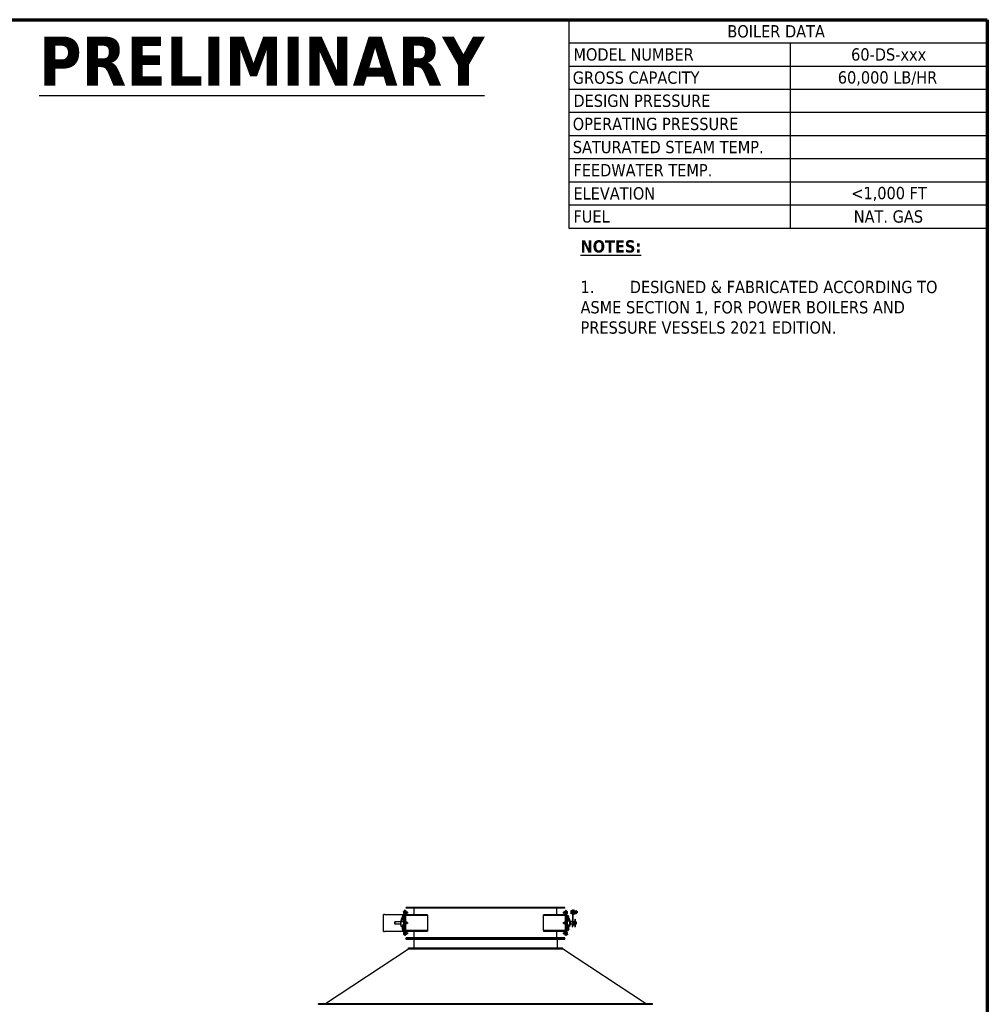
# Model space of a CAD drawing. Header units: inches. Extents: x 24 to 1128, y -58 to 748.
# Tile 679 of 679: x 814 to 1128, y 428 to 748. Entities that reach past the tile are written whole.
import ezdxf

# ---------------------------------------------------------------- set-up
doc = ezdxf.new("R2010")
doc.units = ezdxf.units.IN
doc.header["$LTSCALE"] = 32
doc.header["$MEASUREMENT"] = 0
for name, color, linetype, lineweight in [('Border (ANSI)', 7, 'Continuous', 70), ('Symbol (ANSI)', 7, 'Continuous', 25), ('Visible (ANSI)', 7, 'Continuous', 30)]:
    doc.layers.add(name, color=color, linetype=linetype, lineweight=lineweight)
doc.styles.add('Note Text (ANSI)', font='tahoma.ttf')

# ---------------------------------------------------------------- blocks, each defined once
blk = doc.blocks.new('Borders SUPERIOR BORDER')
at = {"layer": 'Border (ANSI)'}
for p, q in [((0.75, 23.375), (35.25, 23.375)), ((35.25, 23.375), (35.25, 0.625))]:
    blk.add_line(p, q, dxfattribs=at)
blk = doc.blocks.new('Table2')
at = {"layer": 'Symbol (ANSI)'}
for p, q in [((31, 23.375), (35.25, 23.375)), ((31, 23.375), (31, 23.1398)), ((35.25, 23.375), (35.25, 23.1398)), ((31, 23.1398), (35.25, 23.1398)), ((31, 23.1398), (31, 21.2589)), ((33.25, 23.1398), (33.25, 21.2589)), ((35.25, 23.1398), (35.25, 21.2589)), ((31, 22.9047), (35.25, 22.9047)), ((31, 22.6696), (35.25, 22.6696)), ((31, 22.4345), (35.25, 22.4345)), ((31, 22.1994), (35.25, 22.1994)), ((31, 21.9642), (35.25, 21.9642)), ((31, 21.7291), (35.25, 21.7291)), ((31, 21.494), (35.25, 21.494)), ((31, 21.2589), (35.25, 21.2589))]:
    blk.add_line(p, q, dxfattribs=at)
at = {"layer": 'Symbol (ANSI)', "char_height": 0.125, "attachment_point": 7, "style": 'Note Text (ANSI)'}
for s, insert in [('BOILER DATA', (32.6104, 23.1923)), ('MODEL NUMBER', (31.0475, 22.9571)), ('60-DS-xxx', (33.867, 22.9572)), ('GROSS CAPACITY', (31.0405, 22.722)), ('60,000 LB/HR', (33.732, 22.7063)), ('DESIGN PRESSURE', (31.0475, 22.4871)), ('OPERATING PRESSURE', (31.0405, 22.2518)), ('SATURATED STEAM TEMP.', (31.0414, 22.0169)), ('FEEDWATER TEMP.', (31.0475, 21.7842)), ('ELEVATION', (31.0475, 21.5464)), ('<1,000 FT', (33.8686, 21.5323)), ('FUEL', (31.0475, 21.3126)), ('NAT. GAS', (33.8937, 21.3116))]:
    blk.add_mtext(s, dxfattribs=dict(at, insert=insert))

msp = doc.modelspace()

# ---------------------------------------------------------------- linework, layer by layer
at = {"layer": 'Visible (ANSI)'}
for p, q in [((938.29784, 458.13967), (938.32294, 458.18314)), ((938.29784, 458.13967), (938.29784, 458.10202)), ((938.29784, 458.10202), (938.29784, 457.85867)), ((938.29784, 457.85867), (938.29784, 457.61532)), ((938.29784, 457.61532), (938.29784, 457.57767)), ((938.29784, 457.57767), (938.32294, 457.5342)), ((938.56584, 458.18314), (938.32294, 458.18314)), ((938.56584, 458.0209), (938.32294, 458.0209)), ((938.56584, 457.69643), (938.32294, 457.69643)), ((938.56584, 457.5342), (938.32294, 457.5342)), ((938.75334, 458.48367), (938.56584, 458.48367)), ((938.56584, 458.48367), (938.56584, 457.98367)), ((938.56584, 450.98367), (938.56584, 457.98367)), ((938.75334, 458.48367), (938.75334, 457.98367)), ((938.75334, 457.98367), (938.75334, 458.48367)), ((938.94084, 458.48367), (938.75334, 458.48367)), ((938.75334, 450.98367), (938.75334, 457.98367)), ((938.75334, 457.98367), (938.75334, 450.98367)), ((938.94084, 458.48367), (938.94084, 457.98367)), ((938.94084, 458.14017), (938.96598, 458.18372)), ((938.94084, 457.98367), (938.94084, 450.98367)), ((938.94084, 457.57717), (938.96598, 457.53362)), ((939.2447, 458.18372), (938.96598, 458.18372)), ((939.2447, 458.02119), (938.96598, 458.02119)), ((939.2447, 457.69615), (938.96598, 457.69615)), ((990.69084, 459.48367), (939.19084, 459.48367)), ((939.19084, 459.29617), (939.19084, 459.48367)), ((990.69084, 459.29617), (939.19084, 459.29617)), ((939.26984, 458.14017), (939.2447, 458.18372)), ((939.26984, 457.57717), (939.2447, 457.53362)), ((939.26984, 458.10246), (939.26984, 458.14017)), ((939.26984, 457.85867), (939.26984, 458.10246)), ((939.26984, 458.04617), (939.52867, 458.04617)), ((939.26984, 457.61488), (939.26984, 457.85867)), ((939.26984, 457.67117), (939.52867, 457.67117)), ((939.26984, 457.57717), (939.26984, 457.61488)), ((939.52867, 457.67117), (939.52867, 458.04617)), ((939.56584, 458.00783), (939.52867, 458.04617)), ((939.56584, 457.70951), (939.52867, 457.67117)), ((939.56584, 458.00783), (939.56584, 457.70951)), ((941.75334, 457.17117), (941.75334, 459.29617)), ((988.12834, 457.17117), (988.12834, 459.29617)), ((990.31583, 458.00783), (990.353, 458.04617)), ((990.31583, 457.70951), (990.31583, 458.00783)), ((990.31583, 457.70951), (990.353, 457.67117)), ((990.353, 458.04617), (990.353, 457.67117)), ((990.61184, 458.04617), (990.353, 458.04617)), ((990.61184, 457.67117), (990.353, 457.67117)), ((990.61184, 458.14017), (990.63698, 458.18372)), ((990.61184, 458.14017), (990.61184, 458.10246)), ((990.61184, 458.10246), (990.61184, 457.85867)), ((990.61184, 457.85867), (990.61184, 457.61488)), ((990.61184, 457.61488), (990.61184, 457.57717)), ((990.61184, 457.57717), (990.63698, 457.53362)), ((990.63698, 458.18372), (990.9157, 458.18372)), ((990.63698, 458.02119), (990.9157, 458.02119)), ((990.63698, 457.69615), (990.9157, 457.69615)), ((990.69084, 459.29617), (990.69084, 459.48367)), ((990.94084, 458.14017), (990.9157, 458.18372)), ((990.94084, 457.57717), (990.9157, 457.53362)), ((990.94084, 457.98367), (990.94084, 458.48367)), ((991.12834, 458.48367), (990.94084, 458.48367)), ((990.94084, 450.98367), (990.94084, 457.98367)), ((991.12834, 457.98367), (991.12834, 458.48367)), ((991.12834, 458.48367), (991.31584, 458.48367)), ((991.12834, 458.48367), (991.12834, 457.98367)), ((991.12834, 457.98367), (991.12834, 450.98367)), ((991.12834, 450.98367), (991.12834, 457.98367)), ((991.31584, 457.98367), (991.31584, 458.48367)), ((991.31584, 458.18314), (991.55874, 458.18314)), ((991.31584, 458.0209), (991.55874, 458.0209)), ((991.31584, 457.98367), (991.31584, 450.98367)), ((991.31584, 457.69643), (991.55874, 457.69643)), ((991.31584, 457.5342), (991.55874, 457.5342)), ((991.58384, 458.13967), (991.55874, 458.18314)), ((991.58384, 457.57767), (991.55874, 457.5342)), ((991.58384, 458.10202), (991.58384, 458.13967)), ((991.58384, 457.85867), (991.58384, 458.10202)), ((991.58384, 457.61532), (991.58384, 457.85867)), ((991.58384, 457.57767), (991.58384, 457.61532)), ((992.64984, 458.3942), (992.66364, 458.4181)), ((992.64984, 458.3942), (992.64984, 458.37173)), ((992.64984, 458.37173), (992.64984, 458.08474)), ((992.64984, 458.08474), (992.64984, 457.73221)), ((992.64984, 457.73221), (992.64984, 457.6442)), ((992.64984, 457.6442), (992.66364, 457.6203)), ((993.01384, 458.44555), (992.68333, 458.44555)), ((993.01384, 458.29792), (992.68333, 458.29792)), ((993.01384, 457.87157), (992.68333, 457.87157)), ((993.01384, 457.59286), (992.68333, 457.59286)), ((993.01384, 458.5507), (993.01384, 457.4877)), ((993.01384, 458.5507), (993.19084, 458.5507)), ((993.19084, 458.59991), (993.19084, 458.7692)), ((993.19084, 458.7692), (993.37834, 458.7692)), ((993.19084, 458.59991), (993.19084, 455.45151)), ((993.37834, 458.59991), (993.37834, 458.7692)), ((993.37834, 458.59991), (993.37834, 455.45151)), ((993.37834, 458.5507), (993.55534, 458.5507)), ((993.55534, 458.7692), (993.74284, 458.7692)), ((993.55534, 458.7692), (993.55534, 457.2692)), ((993.74284, 457.2692), (993.74284, 458.7692)), ((993.74284, 458.5507), (993.91984, 458.5507)), ((993.91984, 458.5507), (993.91984, 457.4877)), ((993.91984, 458.4537), (994.04484, 458.4537)), ((993.91984, 457.5847), (994.04484, 457.5847)), ((994.04484, 458.4537), (994.04484, 457.63927)), ((994.04484, 458.3942), (994.05864, 458.4181)), ((994.04484, 457.6442), (994.05864, 457.6203)), ((994.04484, 457.63927), (994.04484, 457.6251)), ((994.04484, 457.6251), (994.04484, 457.5847)), ((994.07833, 458.44555), (994.44934, 458.44555)), ((994.07833, 458.29792), (994.44934, 458.29792)), ((994.07833, 457.87157), (994.44934, 457.87157)), ((994.07833, 457.59286), (994.44934, 457.59286)), ((994.48284, 458.3942), (994.46904, 458.4181)), ((994.48284, 457.6442), (994.46904, 457.6203)), ((994.48284, 458.37173), (994.48284, 458.3942)), ((994.48284, 458.08474), (994.48284, 458.37173)), ((994.48284, 458.2692), (994.71807, 458.2692)), ((994.48284, 457.73221), (994.48284, 458.08474)), ((994.48284, 457.7692), (994.71807, 457.7692)), ((994.48284, 457.6442), (994.48284, 457.73221)), ((994.71807, 457.7692), (994.71807, 458.2692)), ((994.76384, 458.22201), (994.71807, 458.2692)), ((994.76384, 457.81639), (994.71807, 457.7692)), ((994.76384, 458.22201), (994.76384, 457.81639)), ((932.19084, 457.23367), (931.81584, 457.23367)), ((931.81584, 451.73367), (931.81584, 457.23367)), ((932.19084, 457.23367), (938.19084, 457.23367)), ((935.44084, 454.79617), (935.50334, 454.85867)), ((935.44084, 454.17117), (935.44084, 454.79617)), ((935.50334, 454.85867), (935.50334, 454.10867)), ((937.44084, 454.85867), (935.50334, 454.85867)), ((937.44084, 453.74942), (937.44084, 455.21792)), ((937.59709, 455.88836), (937.59709, 455.91765)), ((937.963, 455.91765), (937.59709, 455.91765)), ((937.59709, 455.88836), (937.59709, 455.32268)), ((937.59709, 455.18126), (937.59709, 455.32268)), ((937.59709, 455.18126), (937.59709, 454.85258)), ((937.59709, 453.34617), (937.59709, 454.85258)), ((938.11584, 454.89174), (937.64709, 454.89174)), ((937.83146, 456.53054), (937.85658, 456.57405)), ((937.83146, 456.53054), (937.83146, 456.49286)), ((937.83146, 456.49286), (937.83146, 456.24929)), ((937.83146, 456.24929), (937.83146, 456.00572)), ((937.83146, 456.00572), (937.83146, 455.96804)), ((937.83146, 455.96804), (937.85658, 455.92453)), ((938.04083, 456.57405), (937.85658, 456.57405)), ((938.04083, 456.41167), (937.85658, 456.41167)), ((938.04083, 456.08691), (937.85658, 456.08691)), ((937.97277, 455.92453), (937.85658, 455.92453)), ((937.89367, 455.55797), (937.89367, 455.62408)), ((937.95508, 455.91016), (937.9257, 455.87786)), ((938.03146, 455.50171), (938.03146, 455.56783)), ((938.04083, 456.57405), (938.04083, 456.41167)), ((938.04083, 456.50242), (938.06584, 456.50242)), ((938.04083, 456.41167), (938.04083, 456.08691)), ((938.04083, 456.08691), (938.04083, 455.93962)), ((938.04083, 455.99617), (938.06584, 455.99617)), ((938.06584, 456.44772), (938.06584, 456.88992)), ((938.56584, 456.88992), (938.06584, 456.88992)), ((938.06584, 456.44772), (938.06584, 456.41363)), ((938.06584, 455.93512), (938.06584, 456.41363)), ((938.06584, 456.41363), (938.11584, 456.41363)), ((938.11584, 455.91765), (938.09992, 455.91765)), ((938.10784, 455.91016), (938.13723, 455.87786)), ((938.11584, 456.41363), (938.11584, 455.9167)), ((938.11584, 455.9167), (938.56584, 455.9167)), ((938.46584, 454.89235), (938.11584, 454.89235)), ((938.11584, 454.89235), (938.11584, 454.85148)), ((938.16926, 455.55797), (938.16926, 455.62408)), ((938.19084, 457.23367), (938.37834, 457.23367)), ((938.29784, 454.76467), (938.32294, 454.80814)), ((938.29784, 454.76467), (938.29784, 454.72702)), ((938.29784, 454.72702), (938.29784, 454.48367)), ((938.29784, 454.48367), (938.29784, 454.24032)), ((938.56584, 454.80814), (938.32294, 454.80814)), ((938.56584, 454.6459), (938.32294, 454.6459)), ((938.37834, 457.23367), (938.56584, 457.23367)), ((938.37834, 456.88992), (938.37834, 457.23367)), ((938.46584, 455.91654), (938.46584, 455.88836)), ((938.46584, 455.91654), (938.56584, 455.91654)), ((938.46584, 455.32268), (938.46584, 455.88836)), ((938.56584, 455.42104), (938.46584, 455.42104)), ((938.46584, 455.32268), (938.46584, 455.18126)), ((938.46584, 454.89235), (938.46584, 455.18126)), ((938.46584, 454.85148), (938.46584, 454.89235)), ((938.56584, 454.85867), (938.46584, 454.85867)), ((938.46584, 454.85148), (938.46584, 454.80814)), ((939.12834, 456.98367), (938.94084, 456.98367)), ((938.94084, 454.76517), (938.96598, 454.80872)), ((939.2447, 457.53362), (938.96598, 457.53362)), ((939.2447, 454.80872), (938.96598, 454.80872)), ((939.2447, 454.64619), (938.96598, 454.64619)), ((946.08851, 457.17117), (939.12834, 457.17117)), ((939.12834, 456.98367), (946.08851, 456.98367)), ((939.26984, 454.76517), (939.2447, 454.80872)), ((939.26984, 454.72746), (939.26984, 454.76517)), ((939.26984, 454.48367), (939.26984, 454.72746)), ((939.26984, 454.67117), (939.52867, 454.67117)), ((939.26984, 454.23988), (939.26984, 454.48367)), ((939.52867, 454.29617), (939.52867, 454.67117)), ((939.56584, 454.63283), (939.52867, 454.67117)), ((939.56584, 454.33451), (939.52867, 454.29617)), ((939.56584, 454.63283), (939.56584, 454.33451)), ((946.08851, 456.98367), (946.08851, 457.17117)), ((946.08851, 456.98367), (946.08851, 451.98367)), ((990.75334, 457.17117), (983.79316, 457.17117)), ((983.79316, 456.98367), (983.79316, 457.17117)), ((983.79316, 456.98367), (990.75334, 456.98367)), ((983.79316, 451.98367), (983.79316, 456.98367)), ((990.31583, 454.63283), (990.353, 454.67117)), ((990.31583, 454.33451), (990.31583, 454.63283)), ((990.31583, 454.33451), (990.353, 454.29617)), ((990.353, 454.67117), (990.353, 454.29617)), ((990.61184, 454.67117), (990.353, 454.67117)), ((990.61184, 454.76517), (990.63698, 454.80872)), ((990.61184, 454.76517), (990.61184, 454.72746)), ((990.61184, 454.72746), (990.61184, 454.48367)), ((990.61184, 454.48367), (990.61184, 454.23988)), ((990.63698, 457.53362), (990.9157, 457.53362)), ((990.63698, 454.80872), (990.9157, 454.80872)), ((990.63698, 454.64619), (990.9157, 454.64619)), ((990.75334, 456.98367), (990.94084, 456.98367)), ((990.94084, 454.76517), (990.9157, 454.80872)), ((991.31584, 456.88992), (991.81584, 456.88992)), ((991.31584, 455.56944), (991.41584, 455.56944)), ((991.31584, 455.42104), (991.41584, 455.42104)), ((991.41584, 454.85867), (991.31584, 454.85867)), ((991.31584, 454.80814), (991.55874, 454.80814)), ((991.31584, 454.6459), (991.55874, 454.6459)), ((991.41584, 455.56944), (991.41584, 454.85148)), ((991.41584, 454.80814), (991.41584, 454.85148)), ((991.58384, 454.76467), (991.55874, 454.80814)), ((991.58384, 454.72702), (991.58384, 454.76467)), ((991.58384, 454.48367), (991.58384, 454.72702)), ((991.58384, 454.24032), (991.58384, 454.48367)), ((991.76584, 454.85148), (991.76584, 456.41363)), ((991.76584, 456.41363), (991.81584, 456.41363)), ((991.76584, 455.20346), (991.81584, 455.20346)), ((991.81584, 456.88992), (991.81584, 456.44772)), ((991.84084, 456.50242), (991.81584, 456.50242)), ((991.81584, 456.41363), (991.81584, 456.44772)), ((991.81584, 456.41363), (991.81584, 455.20346)), ((991.84084, 455.99617), (991.81584, 455.99617)), ((991.81584, 455.91765), (992.28459, 455.91765)), ((991.81584, 455.67117), (992.23459, 455.67117)), ((991.84084, 456.41167), (991.84084, 456.57405)), ((991.84084, 456.57405), (992.0251, 456.57405)), ((991.84084, 456.08691), (991.84084, 456.41167)), ((991.84084, 456.41167), (992.0251, 456.41167)), ((991.84084, 456.08691), (992.0251, 456.08691)), ((991.84084, 455.92453), (991.84084, 456.08691)), ((991.84084, 455.92453), (992.0251, 455.92453)), ((992.05022, 456.53054), (992.0251, 456.57405)), ((992.05022, 455.96804), (992.0251, 455.92453)), ((992.05022, 456.49286), (992.05022, 456.53054)), ((992.05022, 456.24929), (992.05022, 456.49286)), ((992.05022, 456.00572), (992.05022, 456.24929)), ((992.05022, 455.96804), (992.05022, 456.00572)), ((992.28459, 455.91765), (992.28459, 455.88836)), ((992.28459, 455.62117), (992.28459, 455.88836)), ((992.28459, 455.62117), (992.28459, 453.34617)), ((992.44084, 455.21792), (992.44084, 453.74942)), ((993.19084, 454.85867), (992.44084, 454.85867)), ((993.01384, 457.4877), (993.19084, 457.4877)), ((993.19084, 453.23367), (993.19084, 455.45151)), ((993.37834, 457.4877), (993.55534, 457.4877)), ((993.37834, 453.23367), (993.37834, 455.45151)), ((993.50013, 455.10867), (993.37834, 455.20554)), ((993.50013, 455.10867), (993.88459, 455.10867)), ((993.50013, 455.10867), (993.50013, 454.22836)), ((993.74284, 457.2692), (993.55534, 457.2692)), ((993.74284, 457.4877), (993.91984, 457.4877)), ((993.88459, 453.85867), (993.88459, 455.10867)), ((993.94084, 455.0936), (993.88459, 455.10867)), ((993.94084, 455.70533), (993.94084, 455.73367)), ((993.94084, 455.73367), (994.12834, 455.73367)), ((993.94084, 455.70533), (993.94084, 455.0936)), ((993.94084, 455.0936), (993.94084, 453.87374)), ((994.37834, 454.85867), (993.94084, 454.85867)), ((994.12834, 455.70533), (994.12834, 455.73367)), ((994.12834, 455.70533), (994.12834, 454.85867)), ((994.37834, 454.10867), (994.37834, 454.85867)), ((994.44084, 454.79617), (994.37834, 454.85867)), ((994.44084, 454.79617), (994.44084, 454.17117)), ((931.81584, 451.73367), (932.19084, 451.73367)), ((938.19084, 451.73367), (932.19084, 451.73367)), ((935.44084, 454.17117), (935.50334, 454.10867)), ((937.44084, 454.10867), (935.50334, 454.10867)), ((938.06584, 453.29617), (937.64709, 453.29617)), ((937.83146, 452.99929), (937.85658, 453.0428)), ((937.83146, 452.99929), (937.83146, 452.96161)), ((937.83146, 452.96161), (937.83146, 452.71804)), ((937.83146, 452.71804), (937.83146, 452.47447)), ((937.83146, 452.47447), (937.83146, 452.43679)), ((937.83146, 452.43679), (937.85658, 452.39328)), ((938.04083, 453.0428), (937.85658, 453.0428)), ((938.04083, 452.88042), (937.85658, 452.88042)), ((938.04083, 452.55566), (937.85658, 452.55566)), ((938.04083, 452.39328), (937.85658, 452.39328)), ((938.04083, 453.0428), (938.04083, 452.88042)), ((938.04083, 452.97117), (938.06584, 452.97117)), ((938.04083, 452.88042), (938.04083, 452.55566)), ((938.04083, 452.55566), (938.04083, 452.39328)), ((938.04083, 452.46492), (938.06584, 452.46492)), ((938.11584, 453.76388), (938.06584, 453.76388)), ((938.06584, 452.55371), (938.06584, 453.76388)), ((938.11584, 452.55371), (938.06584, 452.55371)), ((938.06584, 452.55371), (938.06584, 452.51962)), ((938.06584, 452.07742), (938.06584, 452.51962)), ((938.56584, 452.07742), (938.06584, 452.07742)), ((938.11584, 454.11586), (938.11584, 452.55371)), ((938.19084, 451.73367), (938.37834, 451.73367)), ((938.29784, 454.24032), (938.29784, 454.20267)), ((938.29784, 454.20267), (938.32294, 454.1592)), ((938.29784, 451.38967), (938.32294, 451.43314)), ((938.29784, 451.38967), (938.29784, 451.35202)), ((938.29784, 451.35202), (938.29784, 451.10867)), ((938.56584, 454.32143), (938.32294, 454.32143)), ((938.56584, 454.1592), (938.32294, 454.1592)), ((938.56584, 451.43314), (938.32294, 451.43314)), ((938.56584, 451.2709), (938.32294, 451.2709)), ((938.37834, 451.73367), (938.37834, 452.07742)), ((938.37834, 451.73367), (938.56584, 451.73367)), ((938.46584, 454.1592), (938.46584, 454.11586)), ((938.46584, 453.3979), (938.46584, 454.11586)), ((938.56584, 454.10867), (938.46584, 454.10867)), ((938.56584, 453.5463), (938.46584, 453.5463)), ((938.56584, 453.3979), (938.46584, 453.3979)), ((938.94084, 454.20217), (938.96598, 454.15862)), ((939.12834, 451.98367), (938.94084, 451.98367)), ((938.94084, 451.39017), (938.96598, 451.43372)), ((939.2447, 454.32115), (938.96598, 454.32115)), ((939.2447, 454.15862), (938.96598, 454.15862)), ((939.2447, 451.43372), (938.96598, 451.43372)), ((939.2447, 451.27119), (938.96598, 451.27119)), ((946.08851, 451.98367), (939.12834, 451.98367)), ((939.12834, 451.79617), (946.08851, 451.79617)), ((939.26984, 454.20217), (939.2447, 454.15862)), ((939.26984, 451.39017), (939.2447, 451.43372)), ((939.26984, 454.29617), (939.52867, 454.29617)), ((939.26984, 454.20217), (939.26984, 454.23988)), ((939.26984, 451.35246), (939.26984, 451.39017)), ((939.26984, 451.10867), (939.26984, 451.35246)), ((939.26984, 451.29617), (939.52867, 451.29617)), ((939.52867, 450.92117), (939.52867, 451.29617)), ((939.56584, 451.25783), (939.52867, 451.29617)), ((939.56584, 451.25783), (939.56584, 450.95951)), ((941.75334, 449.67117), (941.75334, 451.79617)), ((946.08851, 451.98367), (946.08851, 451.79617)), ((983.79316, 451.98367), (983.79316, 451.79617)), ((990.75334, 451.98367), (983.79316, 451.98367)), ((983.79316, 451.79617), (990.75334, 451.79617)), ((988.12834, 449.67117), (988.12834, 451.79617)), ((990.31583, 451.25783), (990.353, 451.29617)), ((990.31583, 450.95951), (990.31583, 451.25783)), ((990.61184, 454.29617), (990.353, 454.29617)), ((990.353, 451.29617), (990.353, 450.92117)), ((990.61184, 451.29617), (990.353, 451.29617)), ((990.61184, 454.23988), (990.61184, 454.20217)), ((990.61184, 454.20217), (990.63698, 454.15862)), ((990.61184, 451.39017), (990.63698, 451.43372)), ((990.61184, 451.39017), (990.61184, 451.35246)), ((990.61184, 451.35246), (990.61184, 451.10867)), ((990.63698, 454.32115), (990.9157, 454.32115)), ((990.63698, 454.15862), (990.9157, 454.15862)), ((990.63698, 451.43372), (990.9157, 451.43372)), ((990.63698, 451.27119), (990.9157, 451.27119)), ((990.75334, 451.98367), (990.94084, 451.98367)), ((990.94084, 454.20217), (990.9157, 454.15862)), ((990.94084, 451.39017), (990.9157, 451.43372)), ((991.31584, 454.32143), (991.55874, 454.32143)), ((991.31584, 454.1592), (991.55874, 454.1592)), ((991.41584, 454.10867), (991.31584, 454.10867)), ((991.31584, 453.5463), (991.41584, 453.5463)), ((991.41584, 453.3979), (991.31584, 453.3979)), ((991.31584, 452.07742), (991.81584, 452.07742)), ((991.31584, 451.43314), (991.55874, 451.43314)), ((991.31584, 451.2709), (991.55874, 451.2709)), ((991.41584, 454.11586), (991.41584, 454.1592)), ((991.41584, 454.11586), (991.41584, 453.3979)), ((991.58384, 454.20267), (991.55874, 454.1592)), ((991.58384, 451.38967), (991.55874, 451.43314)), ((991.58384, 454.20267), (991.58384, 454.24032)), ((991.58384, 451.35202), (991.58384, 451.38967)), ((991.58384, 451.10867), (991.58384, 451.35202)), ((991.76584, 452.55371), (991.76584, 454.11586)), ((991.81584, 453.76388), (991.76584, 453.76388)), ((991.81584, 452.55371), (991.76584, 452.55371)), ((991.81584, 453.76388), (991.81584, 452.55371)), ((991.81584, 453.29617), (992.23459, 453.29617)), ((991.84084, 452.97117), (991.81584, 452.97117)), ((991.81584, 452.51962), (991.81584, 452.55371)), ((991.81584, 452.51962), (991.81584, 452.07742)), ((991.84084, 452.46492), (991.81584, 452.46492)), ((991.84084, 452.88042), (991.84084, 453.0428)), ((991.84084, 453.0428), (992.0251, 453.0428)), ((991.84084, 452.55566), (991.84084, 452.88042)), ((991.84084, 452.88042), (992.0251, 452.88042)), ((991.84084, 452.55566), (992.0251, 452.55566)), ((991.84084, 452.39328), (991.84084, 452.55566)), ((991.84084, 452.39328), (992.0251, 452.39328)), ((992.05022, 452.99929), (992.0251, 453.0428)), ((992.05022, 452.43679), (992.0251, 452.39328)), ((992.05022, 452.96161), (992.05022, 452.99929)), ((992.05022, 452.71804), (992.05022, 452.96161)), ((992.05022, 452.47447), (992.05022, 452.71804)), ((992.05022, 452.43679), (992.05022, 452.47447)), ((993.19084, 454.10867), (992.44084, 454.10867)), ((993.19084, 453.23367), (993.37834, 453.23367)), ((993.50013, 453.85867), (993.37834, 453.7618)), ((993.50013, 454.22836), (993.50013, 453.85867)), ((993.50013, 453.85867), (993.88459, 453.85867)), ((993.94084, 453.87374), (993.88459, 453.85867)), ((994.37834, 454.10867), (993.94084, 454.10867)), ((993.94084, 453.87374), (993.94084, 453.25882)), ((993.94084, 453.23367), (993.94084, 453.25882)), ((993.94084, 453.23367), (994.12834, 453.23367)), ((994.12834, 454.10867), (994.12834, 453.25882)), ((994.12834, 453.23367), (994.12834, 453.25882)), ((994.44084, 454.17117), (994.37834, 454.10867)), ((938.29784, 451.10867), (938.29784, 450.86532)), ((938.29784, 450.86532), (938.29784, 450.82767)), ((938.29784, 450.82767), (938.32294, 450.7842)), ((938.56584, 450.94643), (938.32294, 450.94643)), ((938.56584, 450.7842), (938.32294, 450.7842)), ((938.56584, 450.98367), (938.56584, 450.48367)), ((938.75334, 450.48367), (938.56584, 450.48367)), ((938.75334, 450.98367), (938.75334, 450.48367)), ((938.75334, 450.48367), (938.75334, 450.98367)), ((938.75334, 450.48367), (938.94084, 450.48367)), ((938.94084, 450.98367), (938.94084, 450.48367)), ((938.94084, 450.82717), (938.96598, 450.78362)), ((939.2447, 450.94615), (938.96598, 450.94615)), ((939.2447, 450.78362), (938.96598, 450.78362)), ((990.69084, 449.67117), (939.19084, 449.67117)), ((939.19084, 449.48367), (939.19084, 449.67117)), ((990.69084, 449.48367), (939.19084, 449.48367)), ((990.69084, 449.35867), (939.19084, 449.35867)), ((939.19084, 449.10867), (939.19084, 449.35867)), ((990.69084, 449.10867), (939.19084, 449.10867)), ((939.26984, 450.82717), (939.2447, 450.78362)), ((939.26984, 450.86488), (939.26984, 451.10867)), ((939.26984, 450.92117), (939.52867, 450.92117)), ((939.26984, 450.82717), (939.26984, 450.86488)), ((939.56584, 450.95951), (939.52867, 450.92117)), ((941.69084, 449.10867), (941.69084, 446.35867)), ((988.19084, 449.10867), (988.19084, 446.35867)), ((990.31583, 450.95951), (990.353, 450.92117)), ((990.61184, 450.92117), (990.353, 450.92117)), ((990.61184, 451.10867), (990.61184, 450.86488)), ((990.61184, 450.86488), (990.61184, 450.82717)), ((990.61184, 450.82717), (990.63698, 450.78362)), ((990.63698, 450.94615), (990.9157, 450.94615)), ((990.63698, 450.78362), (990.9157, 450.78362)), ((990.69084, 449.48367), (990.69084, 449.67117)), ((990.69084, 449.10867), (990.69084, 449.35867)), ((990.94084, 450.82717), (990.9157, 450.78362)), ((990.94084, 450.48367), (990.94084, 450.98367)), ((990.94084, 450.48367), (991.12834, 450.48367)), ((991.12834, 450.48367), (991.12834, 450.98367)), ((991.12834, 450.98367), (991.12834, 450.48367)), ((991.12834, 450.48367), (991.31584, 450.48367)), ((991.31584, 450.48367), (991.31584, 450.98367)), ((991.31584, 450.94643), (991.55874, 450.94643)), ((991.31584, 450.7842), (991.55874, 450.7842)), ((991.58384, 450.82767), (991.55874, 450.7842)), ((991.58384, 450.86532), (991.58384, 451.10867)), ((991.58384, 450.82767), (991.58384, 450.86532)), ((912.94605, 428.35867), (939.94084, 446.10867)), ((939.94084, 446.35867), (989.94084, 446.35867)), ((939.94084, 446.10867), (939.94084, 446.35867)), ((939.94084, 446.10867), (989.94084, 446.10867)), ((989.94084, 446.10867), (989.94084, 446.35867)), ((1016.93563, 428.35867), (989.94084, 446.10867)), ((910.66584, 428.35867), (1019.21584, 428.35867)), ((910.66584, 428.10867), (910.66584, 428.35867)), ((910.66584, 428.10867), (1019.21584, 428.10867)), ((1019.21584, 428.10867), (1019.21584, 428.35867))]:
    msp.add_line(p, q, dxfattribs=at)
for centre, radius, start, end in [((937.44084, 455.40542), 0.1875, 270, 326.4426902), ((938.03146, 455.81305), 0.12795, 164.8655136, 234.9564643), ((938.03146, 455.81305), 0.12795, 305.0435357, 15.1344864), ((939.12834, 457.35867), 0.1875, 180, 270), ((939.12834, 457.35867), 0.375, 240, 270), ((990.75334, 457.35867), 0.1875, 270, 0), ((990.75334, 457.35867), 0.375, 270, 300), ((992.23459, 455.62117), 0.05, 0, 90), ((992.44084, 455.40542), 0.1875, 213.5573098, 270), ((937.44084, 453.56192), 0.1875, 33.5573098, 90), ((937.64709, 453.34617), 0.05, 180, 270), ((939.12834, 451.60867), 0.375, 90, 120), ((939.12834, 451.60867), 0.1875, 90, 180), ((990.75334, 451.60867), 0.375, 60, 90), ((990.75334, 451.60867), 0.1875, 0, 90), ((992.23459, 453.34617), 0.05, 270, 0), ((992.44084, 453.56192), 0.1875, 90, 146.4426902)]:
    msp.add_arc(centre, radius, start, end, dxfattribs=at)
for centre, major_axis, ratio, start_param, end_param in [((993.95622, 458.0192), (2.46397, 0.20195), 0.156136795, 4.684825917, 4.735561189), ((994.13345, 458.0192), (2.46397, 0.20195), 0.156136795, 4.612795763, 4.663623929), ((938.03146, 455.60552), (-0.15625, 0), 0.707106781, 5.792244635, 9.915718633), ((938.03146, 455.82976), (0.12575, 0), 0.707106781, 2.569982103, 6.854795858), ((938.03146, 455.68904), (-0.1378, 0), 0.707106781, 5.646377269, 6.283185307), ((938.03146, 455.68904), (-0.1378, 0), 0.707106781, 0, 1.047197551), ((938.03146, 455.58342), (-0.125, 0), 0.707106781, 0.501266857, 2.640325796), ((938.03146, 455.76068), (-0.10433, 0), 0.707106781, 0.789492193, 2.352100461), ((938.03146, 455.68904), (-0.1378, 0), 0.707106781, 1.047197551, 2.094395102), ((938.03146, 455.68904), (0.1378, 0), 0.707106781, 5.235987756, 6.283185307), ((938.03146, 455.68904), (0.1378, 0), 0.707106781, 0, 0.636808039)]:
    msp.add_ellipse(centre, major_axis=major_axis, ratio=ratio, start_param=start_param, end_param=end_param, dxfattribs=at)
for points, weights in [([(938.32294, 458.18314), (938.29784, 458.13967), (938.29784, 458.10202)], [1, 1.0379548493, 1]), ([(938.29784, 458.10202), (938.29784, 458.06438), (938.32294, 458.0209)], [1, 1.0379548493, 1]), ([(938.32294, 458.0209), (938.29784, 457.93396), (938.29784, 457.85867)], [1, 1.0379548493, 1]), ([(938.29784, 457.85867), (938.29784, 457.78338), (938.32294, 457.69643)], [1, 1.0379548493, 1]), ([(938.32294, 457.69643), (938.29784, 457.65296), (938.29784, 457.61532)], [1, 1.0379548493, 1]), ([(938.29784, 457.61532), (938.29784, 457.57767), (938.32294, 457.5342)], [1, 1.0379548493, 1]), ([(938.96598, 458.18372), (938.94084, 458.14017), (938.94084, 458.10246)], [1, 1.0379548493, 1]), ([(938.94084, 458.10246), (938.94084, 458.06474), (938.96598, 458.02119)], [1, 1.0379548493, 1]), ([(938.96598, 458.02119), (938.94084, 457.9341), (938.94084, 457.85867)], [1, 1.0379548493, 1]), ([(938.94084, 457.85867), (938.94084, 457.78324), (938.96598, 457.69615)], [1, 1.0379548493, 1]), ([(938.96598, 457.69615), (938.94084, 457.6526), (938.94084, 457.61488)], [1, 1.0379548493, 1]), ([(938.94084, 457.61488), (938.94084, 457.57717), (938.96598, 457.53362)], [1, 1.0379548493, 1]), ([(939.26984, 458.10246), (939.26984, 458.14017), (939.2447, 458.18372)], [1, 1.0379548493, 1]), ([(939.2447, 458.02119), (939.26984, 458.06474), (939.26984, 458.10246)], [1, 1.0379548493, 1]), ([(939.26984, 457.85867), (939.26984, 457.9341), (939.2447, 458.02119)], [1, 1.0379548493, 1]), ([(939.2447, 457.69615), (939.26984, 457.78324), (939.26984, 457.85867)], [1, 1.0379548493, 1]), ([(939.26984, 457.61488), (939.26984, 457.6526), (939.2447, 457.69615)], [1, 1.0379548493, 1]), ([(939.2447, 457.53362), (939.26984, 457.57717), (939.26984, 457.61488)], [1, 1.0379548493, 1]), ([(990.63698, 458.18372), (990.61184, 458.14017), (990.61184, 458.10246)], [1, 1.0379548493, 1]), ([(990.61184, 458.10246), (990.61184, 458.06474), (990.63698, 458.02119)], [1, 1.0379548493, 1]), ([(990.63698, 458.02119), (990.61184, 457.9341), (990.61184, 457.85867)], [1, 1.0379548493, 1]), ([(990.61184, 457.85867), (990.61184, 457.78324), (990.63698, 457.69615)], [1, 1.0379548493, 1]), ([(990.63698, 457.69615), (990.61184, 457.6526), (990.61184, 457.61488)], [1, 1.0379548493, 1]), ([(990.61184, 457.61488), (990.61184, 457.57717), (990.63698, 457.53362)], [1, 1.0379548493, 1]), ([(990.94084, 458.10246), (990.94084, 458.14017), (990.9157, 458.18372)], [1, 1.0379548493, 1]), ([(990.9157, 458.02119), (990.94084, 458.06474), (990.94084, 458.10246)], [1, 1.0379548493, 1]), ([(990.94084, 457.85867), (990.94084, 457.9341), (990.9157, 458.02119)], [1, 1.0379548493, 1]), ([(990.9157, 457.69615), (990.94084, 457.78324), (990.94084, 457.85867)], [1, 1.0379548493, 1]), ([(990.94084, 457.61488), (990.94084, 457.6526), (990.9157, 457.69615)], [1, 1.0379548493, 1]), ([(990.9157, 457.53362), (990.94084, 457.57717), (990.94084, 457.61488)], [1, 1.0379548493, 1]), ([(991.58384, 458.10202), (991.58384, 458.13967), (991.55874, 458.18314)], [1, 1.0379548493, 1]), ([(991.55874, 458.0209), (991.58384, 458.06438), (991.58384, 458.10202)], [1, 1.0379548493, 1]), ([(991.58384, 457.85867), (991.58384, 457.93396), (991.55874, 458.0209)], [1, 1.0379548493, 1]), ([(991.55874, 457.69643), (991.58384, 457.78338), (991.58384, 457.85867)], [1, 1.0379548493, 1]), ([(991.58384, 457.61532), (991.58384, 457.65296), (991.55874, 457.69643)], [1, 1.0379548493, 1]), ([(991.55874, 457.5342), (991.58384, 457.57767), (991.58384, 457.61532)], [1, 1.0379548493, 1]), ([(992.68333, 458.44555), (992.64984, 458.40599), (992.64984, 458.37173)], [1, 1.0379548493, 1]), ([(992.64984, 458.37173), (992.64984, 458.33748), (992.68333, 458.29792)], [1, 1.0379548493, 1]), ([(992.68333, 458.29792), (992.64984, 458.18368), (992.64984, 458.08474)], [1, 1.0379548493, 1]), ([(992.64984, 458.08474), (992.64984, 457.98581), (992.68333, 457.87157)], [1, 1.0379548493, 1]), ([(992.68333, 457.87157), (992.64984, 457.79689), (992.64984, 457.73221)], [1, 1.0379548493, 1]), ([(992.64984, 457.73221), (992.64984, 457.66754), (992.68333, 457.59286)], [1, 1.0379548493, 1]), ([(992.68333, 457.59286), (992.67124, 457.60714), (992.66364, 457.6203)], [1, 1.01338266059, 1.01732802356]), ([(994.07833, 458.44555), (994.04484, 458.40599), (994.04484, 458.37173)], [1, 1.0379548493, 1]), ([(994.04484, 458.37173), (994.04484, 458.33748), (994.07833, 458.29792)], [1, 1.0379548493, 1]), ([(994.07833, 458.29792), (994.04484, 458.18368), (994.04484, 458.08474)], [1, 1.0379548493, 1]), ([(994.04484, 458.08474), (994.04484, 457.98581), (994.07833, 457.87157)], [1, 1.0379548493, 1]), ([(994.07833, 457.87157), (994.04484, 457.79689), (994.04484, 457.73221)], [1, 1.0379548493, 1]), ([(994.04484, 457.73221), (994.04484, 457.66754), (994.07833, 457.59286)], [1, 1.0379548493, 1]), ([(994.07833, 457.59286), (994.06624, 457.60714), (994.05864, 457.6203)], [1, 1.01338266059, 1.01732802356]), ([(994.48284, 458.37173), (994.48284, 458.40599), (994.44934, 458.44555)], [1, 1.0379548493, 1]), ([(994.44934, 458.29792), (994.48284, 458.33748), (994.48284, 458.37173)], [1, 1.0379548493, 1]), ([(994.48284, 458.08474), (994.48284, 458.18368), (994.44934, 458.29792)], [1, 1.0379548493, 1]), ([(994.44934, 457.87157), (994.48284, 457.98581), (994.48284, 458.08474)], [1, 1.0379548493, 1]), ([(994.48284, 457.73221), (994.48284, 457.79689), (994.44934, 457.87157)], [1, 1.0379548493, 1]), ([(994.44934, 457.59286), (994.48284, 457.66754), (994.48284, 457.73221)], [1, 1.0379548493, 1]), ([(994.46904, 457.6203), (994.46144, 457.60714), (994.44934, 457.59286)], [1.01732802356, 1.01338266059, 1]), ([(937.85658, 456.57405), (937.83146, 456.53054), (937.83146, 456.49286)], [1, 1.0379548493, 1]), ([(937.83146, 456.49286), (937.83146, 456.45518), (937.85658, 456.41167)], [1, 1.0379548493, 1]), ([(937.85658, 456.41167), (937.83146, 456.32466), (937.83146, 456.24929)], [1, 1.0379548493, 1]), ([(937.83146, 456.24929), (937.83146, 456.17393), (937.85658, 456.08691)], [1, 1.0379548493, 1]), ([(937.85658, 456.08691), (937.83146, 456.04341), (937.83146, 456.00572)], [1, 1.0379548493, 1]), ([(937.83146, 456.00572), (937.83146, 455.96804), (937.85658, 455.92453)], [1, 1.0379548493, 1]), ([(937.89367, 455.73659), (937.90685, 455.74508), (937.91901, 455.75201)], [1, 1.0132325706, 1.01723833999]), ([(937.89367, 455.68904), (937.89367, 455.71515), (937.89367, 455.73659)], [1, 1.0379548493, 1]), ([(937.89367, 455.62408), (937.89367, 455.66293), (937.89367, 455.68904)], [1, 1.0379548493, 1]), ([(937.96257, 455.60466), (937.93059, 455.61771), (937.89367, 455.62408)], [1, 1.0379548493, 1]), ([(937.89367, 455.55797), (937.93059, 455.53419), (937.96257, 455.52114)], [1, 1.0379548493, 1]), ([(938.03146, 455.56783), (937.99454, 455.5916), (937.96257, 455.60466)], [1, 1.0379548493, 1]), ([(937.96257, 455.52114), (937.99454, 455.50809), (938.03146, 455.50171)], [1, 1.0379548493, 1]), ([(938.10036, 455.60466), (938.06839, 455.5916), (938.03146, 455.56783)], [1, 1.0379548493, 1]), ([(938.03146, 455.50171), (938.06839, 455.50809), (938.10036, 455.52114)], [1, 1.0379548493, 1]), ([(938.16926, 455.62408), (938.13234, 455.61771), (938.10036, 455.60466)], [1, 1.0379548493, 1]), ([(938.10036, 455.52114), (938.13234, 455.53419), (938.16926, 455.55797)], [1, 1.0379548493, 1]), ([(938.14392, 455.75201), (938.15607, 455.74508), (938.16926, 455.73659)], [1.01723833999, 1.0132325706, 1]), ([(938.16926, 455.73659), (938.16926, 455.71515), (938.16926, 455.68904)], [1, 1.0379548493, 1]), ([(938.16926, 455.68904), (938.16926, 455.66293), (938.16926, 455.62408)], [1, 1.0379548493, 1]), ([(938.32294, 454.80814), (938.29784, 454.76467), (938.29784, 454.72702)], [1, 1.0379548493, 1]), ([(938.29784, 454.72702), (938.29784, 454.68938), (938.32294, 454.6459)], [1, 1.0379548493, 1]), ([(938.32294, 454.6459), (938.29784, 454.55896), (938.29784, 454.48367)], [1, 1.0379548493, 1]), ([(938.29784, 454.48367), (938.29784, 454.40838), (938.32294, 454.32143)], [1, 1.0379548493, 1]), ([(938.96598, 454.80872), (938.94084, 454.76517), (938.94084, 454.72746)], [1, 1.0379548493, 1]), ([(938.94084, 454.72746), (938.94084, 454.68974), (938.96598, 454.64619)], [1, 1.0379548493, 1]), ([(938.96598, 454.64619), (938.94084, 454.5591), (938.94084, 454.48367)], [1, 1.0379548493, 1]), ([(938.94084, 454.48367), (938.94084, 454.40824), (938.96598, 454.32115)], [1, 1.0379548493, 1]), ([(939.26984, 454.72746), (939.26984, 454.76517), (939.2447, 454.80872)], [1, 1.0379548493, 1]), ([(939.2447, 454.64619), (939.26984, 454.68974), (939.26984, 454.72746)], [1, 1.0379548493, 1]), ([(939.26984, 454.48367), (939.26984, 454.5591), (939.2447, 454.64619)], [1, 1.0379548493, 1]), ([(939.2447, 454.32115), (939.26984, 454.40824), (939.26984, 454.48367)], [1, 1.0379548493, 1]), ([(990.63698, 454.80872), (990.61184, 454.76517), (990.61184, 454.72746)], [1, 1.0379548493, 1]), ([(990.61184, 454.72746), (990.61184, 454.68974), (990.63698, 454.64619)], [1, 1.0379548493, 1]), ([(990.63698, 454.64619), (990.61184, 454.5591), (990.61184, 454.48367)], [1, 1.0379548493, 1]), ([(990.61184, 454.48367), (990.61184, 454.40824), (990.63698, 454.32115)], [1, 1.0379548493, 1]), ([(990.94084, 454.72746), (990.94084, 454.76517), (990.9157, 454.80872)], [1, 1.0379548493, 1]), ([(990.9157, 454.64619), (990.94084, 454.68974), (990.94084, 454.72746)], [1, 1.0379548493, 1]), ([(990.94084, 454.48367), (990.94084, 454.5591), (990.9157, 454.64619)], [1, 1.0379548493, 1]), ([(990.9157, 454.32115), (990.94084, 454.40824), (990.94084, 454.48367)], [1, 1.0379548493, 1]), ([(991.58384, 454.72702), (991.58384, 454.76467), (991.55874, 454.80814)], [1, 1.0379548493, 1]), ([(991.55874, 454.6459), (991.58384, 454.68938), (991.58384, 454.72702)], [1, 1.0379548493, 1]), ([(991.58384, 454.48367), (991.58384, 454.55896), (991.55874, 454.6459)], [1, 1.0379548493, 1]), ([(991.55874, 454.32143), (991.58384, 454.40838), (991.58384, 454.48367)], [1, 1.0379548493, 1]), ([(992.05022, 456.49286), (992.05022, 456.53054), (992.0251, 456.57405)], [1, 1.0379548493, 1]), ([(992.0251, 456.41167), (992.05022, 456.45518), (992.05022, 456.49286)], [1, 1.0379548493, 1]), ([(992.05022, 456.24929), (992.05022, 456.32466), (992.0251, 456.41167)], [1, 1.0379548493, 1]), ([(992.0251, 456.08691), (992.05022, 456.17393), (992.05022, 456.24929)], [1, 1.0379548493, 1]), ([(992.05022, 456.00572), (992.05022, 456.04341), (992.0251, 456.08691)], [1, 1.0379548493, 1]), ([(992.0251, 455.92453), (992.05022, 455.96804), (992.05022, 456.00572)], [1, 1.0379548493, 1]), ([(937.85658, 453.0428), (937.83146, 452.99929), (937.83146, 452.96161)], [1, 1.0379548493, 1]), ([(937.83146, 452.96161), (937.83146, 452.92393), (937.85658, 452.88042)], [1, 1.0379548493, 1]), ([(937.85658, 452.88042), (937.83146, 452.79341), (937.83146, 452.71804)], [1, 1.0379548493, 1]), ([(937.83146, 452.71804), (937.83146, 452.64268), (937.85658, 452.55566)], [1, 1.0379548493, 1]), ([(937.85658, 452.55566), (937.83146, 452.51216), (937.83146, 452.47447)], [1, 1.0379548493, 1]), ([(937.83146, 452.47447), (937.83146, 452.43679), (937.85658, 452.39328)], [1, 1.0379548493, 1]), ([(938.32294, 454.32143), (938.29784, 454.27796), (938.29784, 454.24032)], [1, 1.0379548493, 1]), ([(938.29784, 454.24032), (938.29784, 454.20267), (938.32294, 454.1592)], [1, 1.0379548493, 1]), ([(938.32294, 451.43314), (938.29784, 451.38967), (938.29784, 451.35202)], [1, 1.0379548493, 1]), ([(938.29784, 451.35202), (938.29784, 451.31438), (938.32294, 451.2709)], [1, 1.0379548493, 1]), ([(938.32294, 451.2709), (938.29784, 451.18396), (938.29784, 451.10867)], [1, 1.0379548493, 1]), ([(938.96598, 454.32115), (938.94084, 454.2776), (938.94084, 454.23988)], [1, 1.0379548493, 1]), ([(938.94084, 454.23988), (938.94084, 454.20217), (938.96598, 454.15862)], [1, 1.0379548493, 1]), ([(938.96598, 451.43372), (938.94084, 451.39017), (938.94084, 451.35246)], [1, 1.0379548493, 1]), ([(938.94084, 451.35246), (938.94084, 451.31474), (938.96598, 451.27119)], [1, 1.0379548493, 1]), ([(938.96598, 451.27119), (938.94084, 451.1841), (938.94084, 451.10867)], [1, 1.0379548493, 1]), ([(939.26984, 454.23988), (939.26984, 454.2776), (939.2447, 454.32115)], [1, 1.0379548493, 1]), ([(939.2447, 454.15862), (939.26984, 454.20217), (939.26984, 454.23988)], [1, 1.0379548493, 1]), ([(939.26984, 451.35246), (939.26984, 451.39017), (939.2447, 451.43372)], [1, 1.0379548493, 1]), ([(939.2447, 451.27119), (939.26984, 451.31474), (939.26984, 451.35246)], [1, 1.0379548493, 1]), ([(939.26984, 451.10867), (939.26984, 451.1841), (939.2447, 451.27119)], [1, 1.0379548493, 1]), ([(990.63698, 454.32115), (990.61184, 454.2776), (990.61184, 454.23988)], [1, 1.0379548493, 1]), ([(990.61184, 454.23988), (990.61184, 454.20217), (990.63698, 454.15862)], [1, 1.0379548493, 1]), ([(990.63698, 451.43372), (990.61184, 451.39017), (990.61184, 451.35246)], [1, 1.0379548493, 1]), ([(990.61184, 451.35246), (990.61184, 451.31474), (990.63698, 451.27119)], [1, 1.0379548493, 1]), ([(990.63698, 451.27119), (990.61184, 451.1841), (990.61184, 451.10867)], [1, 1.0379548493, 1]), ([(990.94084, 454.23988), (990.94084, 454.2776), (990.9157, 454.32115)], [1, 1.0379548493, 1]), ([(990.9157, 454.15862), (990.94084, 454.20217), (990.94084, 454.23988)], [1, 1.0379548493, 1]), ([(990.94084, 451.35246), (990.94084, 451.39017), (990.9157, 451.43372)], [1, 1.0379548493, 1]), ([(990.9157, 451.27119), (990.94084, 451.31474), (990.94084, 451.35246)], [1, 1.0379548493, 1]), ([(990.94084, 451.10867), (990.94084, 451.1841), (990.9157, 451.27119)], [1, 1.0379548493, 1]), ([(991.58384, 454.24032), (991.58384, 454.27796), (991.55874, 454.32143)], [1, 1.0379548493, 1]), ([(991.55874, 454.1592), (991.58384, 454.20267), (991.58384, 454.24032)], [1, 1.0379548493, 1]), ([(991.58384, 451.35202), (991.58384, 451.38967), (991.55874, 451.43314)], [1, 1.0379548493, 1]), ([(991.55874, 451.2709), (991.58384, 451.31438), (991.58384, 451.35202)], [1, 1.0379548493, 1]), ([(991.58384, 451.10867), (991.58384, 451.18396), (991.55874, 451.2709)], [1, 1.0379548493, 1]), ([(992.05022, 452.96161), (992.05022, 452.99929), (992.0251, 453.0428)], [1, 1.0379548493, 1]), ([(992.0251, 452.88042), (992.05022, 452.92393), (992.05022, 452.96161)], [1, 1.0379548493, 1]), ([(992.05022, 452.71804), (992.05022, 452.79341), (992.0251, 452.88042)], [1, 1.0379548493, 1]), ([(992.0251, 452.55566), (992.05022, 452.64268), (992.05022, 452.71804)], [1, 1.0379548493, 1]), ([(992.05022, 452.47447), (992.05022, 452.51216), (992.0251, 452.55566)], [1, 1.0379548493, 1]), ([(992.0251, 452.39328), (992.05022, 452.43679), (992.05022, 452.47447)], [1, 1.0379548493, 1]), ([(938.29784, 451.10867), (938.29784, 451.03338), (938.32294, 450.94643)], [1, 1.0379548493, 1]), ([(938.32294, 450.94643), (938.29784, 450.90296), (938.29784, 450.86532)], [1, 1.0379548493, 1]), ([(938.29784, 450.86532), (938.29784, 450.82767), (938.32294, 450.7842)], [1, 1.0379548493, 1]), ([(938.94084, 451.10867), (938.94084, 451.03324), (938.96598, 450.94615)], [1, 1.0379548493, 1]), ([(938.96598, 450.94615), (938.94084, 450.9026), (938.94084, 450.86488)], [1, 1.0379548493, 1]), ([(938.94084, 450.86488), (938.94084, 450.82717), (938.96598, 450.78362)], [1, 1.0379548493, 1]), ([(939.2447, 450.94615), (939.26984, 451.03324), (939.26984, 451.10867)], [1, 1.0379548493, 1]), ([(939.26984, 450.86488), (939.26984, 450.9026), (939.2447, 450.94615)], [1, 1.0379548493, 1]), ([(939.2447, 450.78362), (939.26984, 450.82717), (939.26984, 450.86488)], [1, 1.0379548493, 1]), ([(990.61184, 451.10867), (990.61184, 451.03324), (990.63698, 450.94615)], [1, 1.0379548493, 1]), ([(990.63698, 450.94615), (990.61184, 450.9026), (990.61184, 450.86488)], [1, 1.0379548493, 1]), ([(990.61184, 450.86488), (990.61184, 450.82717), (990.63698, 450.78362)], [1, 1.0379548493, 1]), ([(990.9157, 450.94615), (990.94084, 451.03324), (990.94084, 451.10867)], [1, 1.0379548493, 1]), ([(990.94084, 450.86488), (990.94084, 450.9026), (990.9157, 450.94615)], [1, 1.0379548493, 1]), ([(990.9157, 450.78362), (990.94084, 450.82717), (990.94084, 450.86488)], [1, 1.0379548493, 1]), ([(991.55874, 450.94643), (991.58384, 451.03338), (991.58384, 451.10867)], [1, 1.0379548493, 1]), ([(991.58384, 450.86532), (991.58384, 450.90296), (991.55874, 450.94643)], [1, 1.0379548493, 1]), ([(991.55874, 450.7842), (991.58384, 450.82767), (991.58384, 450.86532)], [1, 1.0379548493, 1])]:
    msp.add_rational_spline(points, weights, degree=2, dxfattribs=at)
for points, knots in [([(937.64709, 454.89174), (937.64111, 454.89174), (937.6341, 454.89069), (937.62288, 454.88721), (937.61676, 454.8841), (937.60786, 454.87742), (937.60363, 454.87259), (937.59862, 454.86351), (937.59709, 454.85759), (937.59709, 454.85258)], [0, 0, 0, 0, 0.0455172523, 0.0455172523, 0.0933934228, 0.0933934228, 0.1444014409, 0.1444014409, 0.1984150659, 0.1984150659, 0.1984150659, 0.1984150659]), ([(937.92131, 455.74795), (937.9212, 455.74777), (937.9211, 455.74761), (937.9206, 455.74684), (937.92036, 455.74655), (937.92036, 455.74655)], [4.5969776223, 4.5969776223, 4.5969776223, 4.5969776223, 4.6181308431, 4.6181308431, 4.7080743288, 4.7080743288, 4.7080743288, 4.7080743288]), ([(937.95508, 455.91016), (937.96055, 455.91617), (937.96727, 455.92144), (937.9827, 455.93024), (937.99145, 455.93373), (938.01002, 455.93852), (938.01983, 455.93982), (938.03952, 455.94009), (938.04939, 455.93908), (938.06822, 455.93481), (938.07719, 455.93156), (938.09329, 455.92308), (938.10043, 455.91785), (938.10681, 455.91127), (938.10733, 455.91072), (938.10784, 455.91016)], [4.760400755, 4.760400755, 4.760400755, 4.760400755, 5.080704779, 5.080704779, 5.409398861, 5.409398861, 5.739583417, 5.739583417, 6.069691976, 6.069691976, 6.399883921, 6.399883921, 6.728983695, 6.728983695, 6.758772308, 6.758772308, 6.758772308, 6.758772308]), ([(938.14256, 455.74655), (938.14256, 455.74655), (938.14233, 455.74684), (938.14183, 455.74761), (938.14173, 455.74777), (938.14162, 455.74795)], [0.5279134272, 0.5279134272, 0.5279134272, 0.5279134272, 0.6178569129, 0.6178569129, 0.6390101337, 0.6390101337, 0.6390101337, 0.6390101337])]:
    msp.add_open_spline(points, degree=3, knots=knots, dxfattribs=at)

# ---------------------------------------------------------------- block references
at = {"xscale": 32, "yscale": 32, "zscale": 32}
for name in ['Borders SUPERIOR BORDER', 'Table2']:
    msp.add_blockref(name, (0, 0), dxfattribs=at)

# ---------------------------------------------------------------- texts
at = {"layer": 'Symbol (ANSI)', "insert": (819.88236, 742.52423), "char_height": 15.9999998, "width": 170.0533281, "attachment_point": 1, "style": 'Note Text (ANSI)'}
msp.add_mtext('\\fTahoma|b1|i0;{\\H16.0000;\\LPRELIMINARY}\\l', dxfattribs=at)
at = {"layer": 'Symbol (ANSI)', "insert": (995.83896, 676.32714), "char_height": 3.9999999, "width": 131.5539928, "attachment_point": 1, "line_spacing_factor": 0.987884, "style": 'Note Text (ANSI)'}
msp.add_mtext('\\fTahoma|b1|i0;{\\H4.0000;\\LNOTES:}\\l\\fTahoma|b0|i0;{\\H4.0000;\\P}\\fTahoma|b0|i0;{\\H4.0000;\\P}\\fTahoma|b0|i0;{\\H4.0000;1.^I}\\fTahoma|b0|i0;{\\H4.0000;DESIGNED & FABRICATED ACCORDING TO \\PASME SECTION 1, FOR POWER BOILERS AND \\PPRESSURE VESSELS 2021 EDITION.\\P}', dxfattribs=at)

doc.saveas('drawing.dxf')
